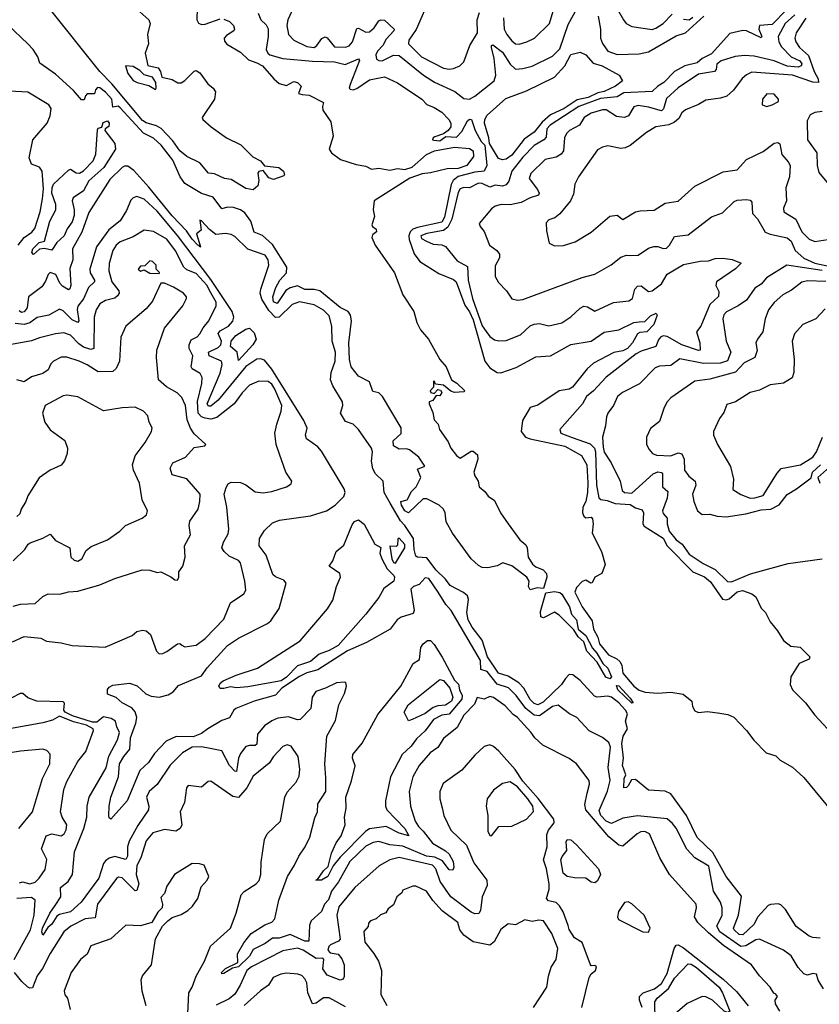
# Model space of a CAD drawing. Extents: x 1552294 to 1694791, y 811929 to 917222.
# Tile 332 of 643: x 1628000 to 1632329, y 875462 to 880796. Entities that reach past the tile are written whole.
import ezdxf

# ---------------------------------------------------------------- set-up
doc = ezdxf.new("R2010")
doc.units = 0

msp = doc.modelspace()

# ---------------------------------------------------------------- linework, layer by layer
at = {"layer": '0CON10XD'}
for points in [[(1628963.9, 880925), (1628960, 880795), (1628967.6, 880777.6), (1628985, 880770.2), (1629005, 880770.6), (1629085, 880800.5)], [(1629265, 879873.3), (1629225, 879881.2), (1629145, 879930), (1629110, 879935), (1629055, 879960), (1629022.5, 879965), (1628975, 880020), (1628905, 880054), (1628866.9, 880085), (1628828.6, 880138.6), (1628765.6, 880205.6), (1628740.7, 880220.7), (1628685, 880236.5), (1628665, 880250.2), (1628498.6, 880448.6), (1628435, 880515.2), (1628154.7, 880865)], [(1628635, 880853.3), (1628700, 880795), (1628706.7, 880775), (1628692.5, 880715), (1628697.5, 880665), (1628680, 880615), (1628695, 880547.5), (1628750, 880535), (1628762.5, 880515), (1628770, 880485), (1628825, 880471.2), (1628857, 880453), (1628875, 880453.3), (1628895, 880466.2), (1628945, 880517.1), (1628955, 880520), (1628975, 880508.6), (1629018.8, 880448.8), (1629047.5, 880425), (1629060.3, 880405), (1629055, 880365.6), (1628988.6, 880265), (1628992.2, 880255), (1629036.4, 880215), (1629119.2, 880155), (1629197.3, 880117.3), (1629263.1, 880053.1), (1629305, 880031.9), (1629325, 880003.8), (1629402.7, 879995), (1629428.1, 879975), (1629433.4, 879956.6), (1629429.6, 879950.4), (1629375, 879930.2), (1629349.7, 879939.7), (1629318.3, 879978.3), (1629295.9, 879974.1), (1629290, 879965), (1629296, 879925), (1629289.2, 879895), (1629265, 879873.3)], [(1629290.6, 880830.6), (1629305.7, 880795), (1629335, 880768), (1629345, 880746.7), (1629346.5, 880705), (1629334.7, 880635), (1629343.1, 880615), (1629354.8, 880604.8), (1629425, 880585.8), (1629585, 880570.6), (1629705, 880567.3), (1629762.8, 880552.8), (1629835, 880583.8), (1629840.8, 880575), (1629788.8, 880445), (1629784.5, 880425), (1629789.1, 880419.1), (1629805, 880415.4), (1629825, 880422.6), (1629895, 880470), (1629975, 880486.4), (1630045, 880454.3), (1630176.7, 880365), (1630205.4, 880335.4), (1630245, 880320.8), (1630286, 880295), (1630324, 880255), (1630334.3, 880235), (1630334.4, 880215), (1630320.6, 880195), (1630295, 880176.9), (1630248.3, 880161.7), (1630238.8, 880155), (1630236.2, 880145), (1630242.3, 880142.3), (1630275, 880139.1), (1630308, 880162), (1630365, 880159), (1630395, 880189.3), (1630425, 880246.9), (1630435, 880256.4), (1630446.1, 880255), (1630466.6, 880195), (1630498.3, 880135), (1630517.8, 880115), (1630530.2, 880005), (1630514.2, 879975.8), (1630465, 879969.8), (1630375, 879945.3), (1630346.5, 879925), (1630336.8, 879903.2), (1630301, 879725), (1630285, 879699.1), (1630155, 879670.5), (1630129.6, 879660.4), (1630113.8, 879646.2), (1630106.7, 879625), (1630108.8, 879605), (1630136.6, 879526.6), (1630166.6, 879485), (1630270.3, 879420.3), (1630348.6, 879388.6), (1630364.3, 879375), (1630409.5, 879249.5), (1630435, 879213.8), (1630455, 879169.2), (1630518.3, 878945), (1630545, 878909.6), (1630585, 878884.7), (1630605, 878882.9), (1630688, 878912), (1630795, 878969.3), (1630875, 878975.4), (1630985, 879035.9), (1631095, 879053.8), (1631165, 879103.8), (1631245, 879116.2), (1631325, 879154.7), (1631355, 879158.5), (1631385, 879161.2), (1631415, 879192.1), (1631445.7, 879205.7), (1631451.4, 879195), (1631433.8, 879145), (1631395, 879104.5), (1631358.1, 879101.9), (1631345.2, 879094.8), (1631318.4, 879045), (1631290.7, 879015), (1631265, 879001), (1631217, 878993), (1631107.1, 878935), (1631072.6, 878905), (1630993.5, 878805), (1630975, 878794.9), (1630920.9, 878785), (1630805, 878707.3), (1630764.4, 878695), (1630723.1, 878625), (1630714.5, 878565), (1630739.6, 878535), (1630764.2, 878525), (1630952.5, 878485), (1631042.5, 878435), (1631070.6, 878385), (1631077, 878287), (1631074.3, 878235), (1631065, 878186.2), (1631049.5, 878155), (1631047.9, 878125), (1631055, 878106), (1631065, 878098.1), (1631095, 878100), (1631101.7, 878091.7), (1631105.4, 878065), (1631100, 878015), (1631151.2, 877915), (1631170, 877845), (1631152.5, 877795), (1631113.6, 877776.4), (1631100, 877745), (1631093, 877743), (1631065, 877760), (1631045, 877752.5), (1631015, 877720), (1631006.7, 877695), (1631045, 877616), (1631098.9, 877538.9), (1631107.5, 877495), (1631131.3, 877451.3), (1631140.2, 877415), (1631188.4, 877355), (1631233.6, 877333.6), (1631249.7, 877319.7), (1631259.8, 877299.8), (1631265.4, 877255), (1631325, 877185.5), (1631355, 877164.5), (1631387, 877153), (1631455, 877147.5), (1631525, 877152.5), (1631591.7, 877141.7), (1631640, 877105), (1631642.5, 877075), (1631655, 877052.5), (1631675, 877042.5), (1631725, 877047.5), (1631790.7, 877039.3), (1631835, 877031.2), (1631867.3, 877017.3), (1631935.9, 876945.9), (1631975, 876892.5), (1632042.5, 876825), (1632095, 876807.5), (1632117.5, 876785), (1632185, 876746.7), (1632245, 876690), (1632399.2, 876505)], [(1629485.4, 880865), (1629452.7, 880795), (1629446.5, 880765), (1629455.9, 880715.9), (1629484.2, 880685), (1629555, 880649.5), (1629595, 880645.5), (1629608.8, 880655), (1629636.6, 880693.4), (1629655, 880702.1), (1629665, 880697.3), (1629705, 880648.5), (1629765, 880646.1), (1629785, 880654.7), (1629802.5, 880675), (1629825, 880747.2), (1629835, 880749.7), (1629875, 880727.6), (1629895, 880729.3), (1629918.8, 880751.2), (1629945, 880789.2), (1629955, 880794.6), (1629975, 880792.5), (1630027.5, 880745), (1630026.6, 880735), (1629985, 880690.7), (1629965.6, 880655), (1629938.4, 880625), (1629929, 880605), (1629932.6, 880582.6), (1629945, 880573.8), (1629962.8, 880572.8), (1630025, 880603.1), (1630055, 880602.5), (1630186.2, 880495), (1630246.6, 880456.6), (1630356.3, 880406.3), (1630405, 880368.5), (1630435, 880365.5), (1630465, 880380.5), (1630569.1, 880465), (1630578.7, 880495), (1630569.6, 880585), (1630553.9, 880645), (1630555, 880655.7), (1630561.2, 880658.8), (1630615, 880619.5), (1630655, 880554.7), (1630685, 880528.4), (1630725, 880530.8), (1630775, 880544.5), (1630885, 880597.9), (1630925, 880636.9), (1630970, 880770), (1631027, 880875)], [(1630192.9, 880845), (1630147.3, 880742.7), (1630107.1, 880685), (1630105.4, 880665), (1630176.5, 880595), (1630295, 880532.7), (1630325, 880526.9), (1630349.4, 880530.6), (1630384, 880546), (1630405, 880567.5), (1630437.8, 880655), (1630479.5, 880725), (1630478, 880795), (1630490.2, 880835)], [(1632151.5, 880848.5), (1632075, 880769.2), (1632006, 880764), (1632002.4, 880745), (1632018.8, 880705), (1632015, 880697.5), (1631935, 880735.5), (1631915, 880736.9), (1631845, 880721.2), (1631745, 880610.9), (1631695.2, 880585), (1631668.8, 880561.2), (1631601.5, 880545), (1631544.7, 880515), (1631487.5, 880455), (1631455, 880435.7), (1631425, 880406.2), (1631271.1, 880398.9), (1631235, 880378.3), (1631145, 880367.8), (1631027.4, 880325), (1630872.3, 880225), (1630855, 880204.5), (1630849.9, 880160.1), (1630837.7, 880145), (1630785, 880114.2), (1630725, 880051.1), (1630665.2, 879975), (1630649.5, 879920.5), (1630635, 879901.8), (1630615, 879894.6), (1630575, 879898.5), (1630545, 879889.2), (1630505, 879908.4), (1630485, 879909.3), (1630435, 879884.6), (1630405, 879887.3), (1630385, 879879), (1630375, 879859.1), (1630340.2, 879715), (1630319.1, 879670.9), (1630295, 879654.1), (1630205, 879637.6), (1630172.7, 879625), (1630175, 879610.6), (1630202, 879595), (1630239.8, 879579.8), (1630285, 879575.4), (1630305, 879566.7), (1630369.6, 879489.6), (1630425, 879458), (1630428.4, 879385), (1630452, 879285), (1630505, 879136.7), (1630525, 879106.5), (1630545, 879078.9), (1630571.2, 879061.2), (1630595.3, 879055.3), (1630635, 879058.6), (1630712.3, 879087.7), (1630765, 879136.4), (1630785, 879146.9), (1630815, 879149.2), (1630865, 879137.9), (1630935, 879153.5), (1630985, 879185.5), (1631035, 879233.8), (1631055, 879244.6), (1631075, 879240.8), (1631115, 879216.2), (1631215, 879262.9), (1631297.9, 879272.1), (1631317.3, 879285), (1631330.4, 879335), (1631345, 879352.7), (1631365, 879353.8), (1631405, 879323.8), (1631425, 879327.1), (1631475.4, 879365), (1631505, 879417.9), (1631595, 879469.7), (1631685, 879488.2), (1631730.3, 879489.7), (1631765, 879501.4), (1631806.8, 879503.2), (1631856.9, 879496.9), (1631906, 879476), (1631876.4, 879446.4), (1631773.8, 879375), (1631768.9, 879355), (1631785, 879323.8), (1631783.6, 879296.4), (1631737.1, 879252.9), (1631687.8, 879135), (1631664.4, 879105), (1631683.2, 879045), (1631685.3, 879004.7), (1631675, 879003.3), (1631585, 879034.6), (1631505, 879080.3), (1631485, 879082.7), (1631470, 879075), (1631458.3, 879061.7), (1631445.2, 879024.8), (1631365, 879000.5), (1631338.5, 878985), (1631175, 878859.1), (1631107.3, 878785), (1631069.5, 878755), (1631048.2, 878715), (1630924.3, 878575), (1630930, 878555), (1630992.4, 878532.4), (1631088.2, 878498.2), (1631112.1, 878475), (1631117.3, 878455), (1631122.5, 878275), (1631135, 878204.8), (1631146.6, 878196.6), (1631181.3, 878191.3), (1631225, 878174.7), (1631305, 878169.1), (1631335, 878151.9), (1631371.1, 878141.1), (1631378.2, 878125), (1631374.1, 878065), (1631381.7, 878051.7), (1631485, 877986.7), (1631506.3, 877945), (1631644.7, 877804.7), (1631707.8, 877777.8), (1631741.3, 877751.3), (1631805, 877657.3), (1631825, 877652.4), (1631841.7, 877658.3), (1631885, 877696.1), (1631914, 877704), (1631965, 877685.6), (1631985, 877670), (1632015, 877607.5), (1632037.9, 877585), (1632063.6, 877533.6), (1632103.5, 877485), (1632135, 877432.9), (1632175, 877402.5), (1632226.1, 877396.1), (1632277.5, 877345), (1632275, 877332), (1632221.1, 877308.9), (1632175, 877236.2), (1632172.5, 877195), (1632185, 877165.8), (1632255.2, 877095.2), (1632305, 877027.9), (1632419.8, 876905)], [(1630618.9, 880805), (1630623.1, 880745), (1630637.3, 880715), (1630665, 880680.6), (1630685, 880665.6), (1630705, 880663.9), (1630745.8, 880675), (1630787.5, 880695), (1630868.2, 880775), (1630888.4, 880841.6)], [(1631235.4, 880855), (1631268.6, 880795), (1631284.6, 880774.6), (1631315, 880758.9), (1631425, 880743.1), (1631445, 880748.8), (1631485, 880775.4), (1631533.6, 880826.4)], [(1629105, 880799.1), (1629135.9, 880785), (1629157.6, 880765), (1629163.3, 880745), (1629159.6, 880735), (1629120.1, 880709.9), (1629108.1, 880695), (1629109.7, 880679.7), (1629122.2, 880662.2), (1629195, 880620.5), (1629238.7, 880578.7), (1629285, 880562.5), (1629315, 880544.8), (1629376, 880475), (1629405, 880450.4), (1629445, 880440), (1629485, 880460), (1629505, 880455.8), (1629523.8, 880435), (1629510, 880395), (1629530.3, 880389.7), (1629567.6, 880387.6), (1629645, 880347.5), (1629639.2, 880325), (1629641.9, 880305), (1629685, 880242.5), (1629698.4, 880165), (1629675.9, 880095), (1629689.3, 880075), (1629737.6, 880037.6), (1629821.6, 880011.6), (1629875, 880002.2), (1629905, 879986.2), (1629945, 879991.2), (1630005, 879981.3), (1630045, 879989.5), (1630085, 879984.5), (1630125, 879996.7), (1630203.2, 880065), (1630246.9, 880085), (1630355, 880104.4), (1630435, 880097.5), (1630455, 880085.7), (1630456.7, 880055), (1630420.6, 880005), (1630375, 879989.5), (1630315, 879988.1), (1630225, 879965.7), (1630179.2, 879960.9), (1630112.4, 879937.6), (1629920, 879815), (1629913.3, 879765), (1629920.7, 879729.3), (1629907.5, 879685), (1629910, 879675), (1629930.7, 879660.7), (1629933, 879647), (1629910.7, 879629.3), (1629906.7, 879615), (1629924.2, 879575), (1630030, 879425), (1630074.7, 879304.7), (1630134.4, 879215), (1630150, 879155), (1630170.5, 879115), (1630214.4, 879065), (1630274.5, 878954.5), (1630308.8, 878915), (1630338, 878845), (1630367.4, 878827.4), (1630410, 878785), (1630405, 878780), (1630355, 878776.2), (1630335, 878784), (1630295, 878816.7), (1630251.7, 878821.7), (1630245, 878840), (1630240, 878835), (1630240, 878805), (1630223.3, 878785), (1630226.4, 878776.4), (1630245, 878770.8), (1630265, 878791.9), (1630278.9, 878788.9), (1630286.3, 878776.3), (1630275, 878758.2), (1630255, 878760.6), (1630237.5, 878732.5), (1630217.5, 878725), (1630217.8, 878715), (1630237.7, 878667.7), (1630245, 878628.6), (1630265.6, 878605), (1630273.5, 878575), (1630319.5, 878509.5), (1630334.7, 878475), (1630365, 878434.7), (1630385, 878420.9), (1630445, 878458.9), (1630455, 878459.2), (1630479.1, 878439.1), (1630481.4, 878415), (1630458.8, 878345), (1630463.8, 878325), (1630482.7, 878295), (1630488.2, 878265), (1630519.5, 878239.5), (1630536, 878215), (1630571.7, 878191.7), (1630603.9, 878125), (1630644.5, 878065), (1630708.6, 877978.6), (1630740.2, 877950.2), (1630747.4, 877935), (1630752.5, 877885), (1630775.9, 877845.9), (1630795, 877831.3), (1630835, 877814.7), (1630852.1, 877795), (1630853.6, 877775), (1630835.8, 877714.2), (1630802.3, 877717.7), (1630765, 877708.1), (1630755.6, 877725), (1630758.5, 877755), (1630746.6, 877775), (1630665, 877836.6), (1630617, 877853), (1630585, 877836.7), (1630535, 877825.6), (1630505, 877828.5), (1630485, 877838.9), (1630444.3, 877875), (1630343.9, 878015), (1630308.9, 878075), (1630304.4, 878124.4), (1630294.2, 878145), (1630271.2, 878165), (1630205, 878200), (1630185, 878200.6), (1630105, 878123.6), (1630085.2, 878135), (1630068.3, 878165), (1630064, 878186), (1630097.8, 878195), (1630121, 878239), (1630147.8, 878265), (1630172, 878315), (1630155, 878360), (1630193.3, 878376.7), (1630162, 878425), (1630111.4, 878465), (1630095, 878470.8), (1630055, 878468.4), (1630025, 878487.5), (1630022.2, 878515), (1630065, 878553.2), (1630065, 878584.3), (1629965, 878754.1), (1629945, 878774.4), (1629911.7, 878781.7), (1629894.2, 878834.2), (1629835.2, 878865.2), (1629795, 878915.6), (1629785.5, 878955), (1629781.7, 879045), (1629797.1, 879165), (1629792, 879195), (1629778.8, 879215), (1629735, 879235.9), (1629625, 879327.6), (1629595, 879334.1), (1629545, 879333.9), (1629505, 879353.4), (1629465, 879343), (1629441, 879329), (1629395, 879258.9), (1629375, 879266.7), (1629371.4, 879295), (1629387.8, 879345), (1629409.6, 879385), (1629444.8, 879425), (1629446, 879455), (1629368.5, 879578.5), (1629315, 879625.7), (1629270.5, 879645), (1629252.1, 879705), (1629219.3, 879749.3), (1629195, 879765.7), (1629158.3, 879778.3), (1629125, 879779.5), (1629095, 879771.1), (1629047.3, 879835), (1628985, 879854.3), (1628895, 879908.4), (1628868.5, 879945), (1628829.7, 880035), (1628765.6, 880115), (1628725, 880154.2), (1628671, 880181), (1628545, 880318.9), (1628533.1, 880326.9), (1628505, 880321.4), (1628499.2, 880365), (1628465, 880403.5), (1628435, 880426.9), (1628422, 880428), (1628410, 880415), (1628406.1, 880393.9), (1628366.4, 880393.6), (1628356.4, 880383.6), (1628349.1, 880360.9), (1628335, 880362.1), (1628291.9, 880411.9), (1628195, 880501.2), (1628109.2, 880559.2), (1628097.7, 880595), (1628073.5, 880635), (1628044.6, 880665), (1627935, 880769.1)], [(1632197.3, 880822.7), (1632144.4, 880775), (1632107, 880705), (1632110, 880675), (1632125, 880647.7), (1632176.7, 880595), (1632225, 880573.5), (1632235, 880556.7), (1632231.3, 880545), (1632215, 880538.8), (1632155, 880544.2), (1632085, 880572.4), (1631977.4, 880597.4), (1631925, 880601), (1631873.7, 880596.3), (1631798, 880572), (1631775.5, 880555), (1631770.9, 880525), (1631761.8, 880515), (1631675, 880500.7), (1631565, 880426.9), (1631501.5, 880368.5), (1631486.6, 880313.4), (1631475, 880301.9), (1631405, 880322), (1631349.5, 880330.5), (1631325, 880324.4), (1631295.7, 880274.3), (1631275, 880265.4), (1631230.9, 880270.9), (1631175, 880308), (1631155, 880307.6), (1631095, 880289.5), (1631056.9, 880265), (1631030.5, 880225), (1630977.5, 880195), (1630960.8, 880179.2), (1630950, 880155), (1630944.7, 880085.3), (1630932, 880068), (1630905, 880051.1), (1630845, 880038.2), (1630766.9, 879963.1)], [(1632256.2, 880803.8), (1632203.6, 880725), (1632196.6, 880695), (1632202.2, 880675), (1632223.2, 880645), (1632271.3, 880601.3), (1632302.4, 880515), (1632323.6, 880475), (1632324.3, 880455.7), (1632295, 880456.6), (1632185, 880494.4), (1631965, 880510.6), (1631935, 880496.9), (1631912.3, 880477.7), (1631865, 880413.6), (1631828.7, 880381.3), (1631795, 880369.6), (1631715, 880360.5), (1631675, 880335.6), (1631605, 880306.5), (1631585, 880290.8), (1631568.9, 880261.1), (1631545, 880240.6), (1631515, 880226.8), (1631444.2, 880215), (1631394.4, 880185), (1631306.1, 880113.9), (1631279.2, 880100.8), (1631255, 880097.1), (1631185, 880112.7), (1631155, 880105.6), (1631128.9, 880091.1), (1631025.5, 879945), (1631006.7, 879905), (1630999.1, 879850.9), (1630982.9, 879815), (1630925, 879744.3), (1630897.3, 879722.7), (1630865, 879711.1), (1630851.5, 879695), (1630851.7, 879651.7), (1630866.7, 879585), (1630895, 879570.3), (1630945, 879572.3), (1631007.7, 879592.3), (1631095.2, 879644.8), (1631195, 879732), (1631235, 879736.2), (1631265, 879712.5), (1631333.8, 879755), (1631360.2, 879759.8), (1631435, 879763.3), (1631495, 879801.5), (1631565, 879811.9), (1631655, 879894.6), (1631809.4, 879970.6), (1631885, 879982.2), (1631935, 880037.8), (1632025, 880081.8), (1632085, 880126.2), (1632105, 880131.1), (1632115, 880123.3), (1632126, 880065), (1632161.8, 880025), (1632171.1, 880005), (1632167.6, 879945), (1632147.5, 879885), (1632151.8, 879815), (1632135.6, 879775), (1632136.9, 879755), (1632202.5, 879715), (1632235, 879645.7), (1632275, 879606.7), (1632305, 879593.9), (1632375, 879604.5)], [(1631131.5, 880815), (1631144.9, 880745), (1631145.2, 880695.2), (1631155, 880666.5), (1631184.8, 880624.8), (1631235, 880606.7), (1631355, 880610), (1631405, 880621.8), (1631555, 880708.2), (1631605, 880724.8), (1631705, 880814.2)], [(1631595, 880797.9), (1631625, 880795.2), (1631645, 880809.3)], [(1630615, 880036.3), (1630593.3, 880043.3), (1630544.5, 880125), (1630541.1, 880155), (1630516.7, 880235), (1630518.6, 880255), (1630532, 880278), (1630632, 880368), (1630745, 880410.2), (1630895, 880483.4), (1630951.7, 880545), (1630983.8, 880606.2), (1631035, 880619.8), (1631066, 880605), (1631105, 880559.3), (1631153.5, 880545), (1631246.7, 880495), (1631263.3, 880465), (1631225.6, 880435), (1631165, 880405.7), (1631130.9, 880399.1), (1631077.7, 880375), (1631017.8, 880362.2), (1630948, 880315), (1630875, 880279.9), (1630829, 880241), (1630785, 880186.4), (1630731.6, 880148.4), (1630665, 880061.1), (1630635, 880040.5), (1630615, 880036.3)], [(1628735, 880417.5), (1628740, 880425), (1628737.5, 880455), (1628720, 880485), (1628675, 880497.5), (1628650.7, 880520.7), (1628615, 880541.2), (1628574, 880546), (1628585.4, 880505), (1628615, 880466.6), (1628636, 880455), (1628699.7, 880439.7), (1628735, 880417.5)], [(1627992.6, 879575), (1628023.8, 879615), (1628065.2, 879645), (1628081.9, 879665), (1628111.1, 879755), (1628124.3, 879825), (1628129.2, 879879.3), (1628122.9, 879975), (1628107.2, 879997.2), (1628065, 880013.1), (1628052, 880048), (1628070.8, 880145), (1628148.6, 880235), (1628165.7, 880275), (1628171.2, 880315), (1628158.8, 880335), (1628045, 880403.3), (1627945, 880409.2)], [(1632045, 880326.2), (1632075, 880334), (1632108, 880352), (1632108.8, 880365), (1632085, 880392), (1632045, 880394), (1632021.2, 880365), (1632020, 880335), (1632045, 880326.2)], [(1632345, 880298.9), (1632305, 880292.5), (1632280.3, 880279.7), (1632263, 880247), (1632265.6, 880145), (1632316.7, 880075), (1632318.6, 880005), (1632327, 879967), (1632379.2, 879905)], [(1628075, 879523.8), (1628066.5, 879535), (1628070.9, 879555), (1628105, 879587.9), (1628134.2, 879595), (1628163.1, 879705), (1628195.2, 879764.8), (1628195.4, 879795), (1628174.7, 879855), (1628175.8, 879885), (1628184, 879905), (1628265, 879980), (1628275, 879985.7), (1628306.4, 879966.4), (1628325, 879964.9), (1628345, 879977.6), (1628398.1, 880031.9), (1628412.3, 880067.7), (1628421.7, 880198.3), (1628425, 880208.8), (1628445, 880213.8), (1628451.7, 880238.3), (1628475, 880247.2), (1628485.3, 880235.3), (1628482.3, 880217.6), (1628463.3, 880205), (1628461.2, 880195), (1628514.9, 880125), (1628518.9, 880095), (1628455.9, 879995), (1628375, 879923.3), (1628345, 879868.3), (1628289.5, 879830.5), (1628284.1, 879815), (1628295.1, 879765), (1628294.8, 879735.2), (1628285, 879700.9), (1628256.6, 879663.4), (1628240.3, 879625), (1628202.2, 879587.8), (1628175, 879546.7), (1628135, 879555.4), (1628108, 879552), (1628075, 879523.8)], [(1632335, 875821.2), (1632295, 875823.3), (1632275, 875831.2), (1632205, 875884.2), (1632146.2, 875976.2), (1632120.9, 876000.9), (1632106.1, 876006.1), (1632065, 876003.4), (1632052.8, 875997.2), (1631997.6, 875935), (1631975, 875893.9), (1631915, 875839.1), (1631895, 875840), (1631867.8, 875865), (1631865.6, 875875), (1631892.2, 875945), (1631907.6, 876047.6), (1631825.5, 876155), (1631753.6, 876283.6), (1631668.9, 876365), (1631610, 876485), (1631525, 876601.8), (1631495, 876616.2), (1631405, 876622), (1631335, 876680.6), (1631312.5, 876677.5), (1631294, 876645), (1631285, 876636), (1631271.2, 876635), (1631273.6, 876685), (1631281.4, 876705), (1631264.2, 876755), (1631269.6, 876795), (1631259.8, 876875), (1631267.9, 876915), (1631290.4, 876955), (1631281, 876995), (1631290.8, 877035), (1631279.6, 877055), (1631243.7, 877095), (1631205, 877126.2), (1631185, 877131.5), (1631126.1, 877126.1), (1631111.8, 877131.8), (1631035, 877215.3), (1630995, 877247.1), (1630975, 877248.9), (1630955, 877226.6), (1630933.9, 877195), (1630835, 877099.3), (1630805, 877083.5), (1630785, 877092.2), (1630765, 877112.4), (1630730, 877175), (1630702.6, 877202.6), (1630645, 877240.4), (1630592.3, 877255), (1630533.4, 877345), (1630503.8, 877435), (1630450.9, 877505), (1630428.5, 877545), (1630421.6, 877585), (1630430, 877655), (1630425, 877674.4), (1630402.7, 877692.7), (1630331.2, 877731.2), (1630306.2, 877765), (1630255, 877813.3), (1630205, 877880), (1630155, 877884), (1630145, 877890), (1630135.4, 877925.4), (1630131.9, 877985), (1630086.3, 878056.3), (1630061.7, 878081.7), (1630006.7, 878176.7), (1629974.3, 878235), (1629967.5, 878295), (1629926.2, 878336.2), (1629912, 878362), (1629905.3, 878405), (1629911.3, 878455), (1629904.3, 878475), (1629835, 878576.6), (1629805, 878603.8), (1629765, 878619.4), (1629736.7, 878665), (1629749.3, 878705), (1629748.4, 878725), (1629695, 878812.1), (1629682.8, 878845), (1629686.4, 878883.6), (1629708.8, 878945), (1629710.9, 878995), (1629692.7, 879055), (1629691.2, 879135), (1629675, 879192), (1629645, 879221.4), (1629595, 879251.9), (1629515, 879267.1), (1629475, 879252.3), (1629405, 879183.8), (1629385, 879182.5), (1629349.5, 879219.5), (1629311.5, 879281.5), (1629302.9, 879315), (1629305.3, 879335), (1629348.7, 879465), (1629345.4, 879495), (1629329.2, 879519.2), (1629235, 879553), (1629165, 879620.7), (1629145, 879631.6), (1629115, 879638.2), (1629062, 879632), (1629028.2, 879658.2), (1628985, 879706.7), (1628975, 879710), (1628982.5, 879655), (1628957.5, 879635), (1628980, 879565), (1628975, 879563.3), (1628972.5, 879572.5), (1628965, 879573.8), (1628935, 879606), (1628902.6, 879652.6), (1628825, 879733.8), (1628699.1, 879889.1), (1628618.6, 879978.6), (1628585, 880001.9), (1628567.8, 880002.2), (1628555, 879994.6), (1628489.2, 879930.8), (1628375, 879752), (1628336.8, 879645), (1628286.7, 879555), (1628287.8, 879495), (1628272.7, 879447.3), (1628276.9, 879355), (1628272.7, 879337.3), (1628265, 879333.1), (1628232.5, 879352.5), (1628217.9, 879367.9), (1628195.7, 879415), (1628164.7, 879425.3), (1628154.1, 879415.9), (1628140.7, 879379.3), (1628120.9, 879349.1), (1628047.8, 879295), (1628041.2, 879235), (1628025, 879212.9), (1628010.3, 879210.3), (1627997.8, 879217.8)], [(1630766.9, 879963.1), (1630758.2, 879935), (1630803.5, 879875), (1630812.7, 879855), (1630810, 879845), (1630765, 879831.2), (1630715, 879804.7), (1630655, 879793.1), (1630607.5, 879795), (1630574.8, 879785.2), (1630555, 879770.9), (1630488.3, 879691.7), (1630493.3, 879675), (1630515, 879648.8), (1630544.7, 879575), (1630583.1, 879545), (1630598.1, 879525), (1630598.1, 879505), (1630575, 879462.5), (1630575.5, 879405), (1630592.4, 879372.4), (1630636.8, 879326.8), (1630664.4, 879284.4), (1630695, 879277.1), (1630725, 879280), (1631045, 879399.6), (1631115, 879417.3), (1631201.8, 879468.2), (1631255, 879509.1), (1631285, 879520), (1631308.8, 879518.8), (1631349.1, 879520.9), (1631405, 879558.1), (1631433.7, 879566.3), (1631455, 879566.4), (1631485, 879555.5), (1631501.7, 879558.3), (1631518.5, 879575), (1631545, 879620.5), (1631620.1, 879629.9), (1631745, 879728), (1631805, 879748.7), (1631868.6, 879811.4), (1631885, 879818.6), (1631935, 879821.5), (1631955, 879817.8), (1631965, 879808), (1631968, 879745), (1631995, 879716.2), (1632036.9, 879645), (1632063.1, 879633.1), (1632155, 879614.7), (1632177.4, 879595), (1632199.4, 879545), (1632245, 879503.5), (1632305, 879477.6), (1632405.7, 879455)], [(1631183.3, 876616.7), (1631197.8, 876675), (1631186.6, 876745), (1631199, 876855), (1631189.8, 876879.8), (1631155, 876907.9), (1631084, 876944), (1631016.1, 877015), (1630976.2, 877036.2), (1630915, 877082.2), (1630885, 877075.6), (1630815, 877025.5), (1630785, 877027.4), (1630741, 877065), (1630687.9, 877135), (1630646.2, 877176.2), (1630585, 877196.7), (1630532.1, 877265), (1630496.3, 877276.3), (1630494.4, 877325), (1630336, 877595), (1630307.6, 877627.6), (1630265.3, 877695.3), (1630215, 877767.8), (1630195, 877772.2), (1630163.6, 877736.4), (1630132.2, 877725), (1630118.6, 877711.4), (1630136.8, 877595), (1630131.1, 877578.9), (1630065, 877560), (1630044.7, 877545), (1630005.9, 877494.1), (1629877.2, 877422.8), (1629775, 877376.4), (1629615, 877273.4), (1629555, 877257.5), (1629515, 877237.3), (1629420.5, 877175), (1629385, 877137.1), (1629269.2, 877105), (1629171.4, 877065), (1629159.5, 877055), (1629136.3, 877013.7), (1629095, 876999.2), (1629018.3, 876955), (1628985, 876928.5), (1628938.7, 876911.3), (1628847.7, 876912.3), (1628792.7, 876887.3), (1628729.8, 876820.2), (1628698.4, 876771.6), (1628651.5, 876728.5), (1628582.9, 876565), (1628494.2, 876465), (1628485, 876471.9), (1628483.3, 876485), (1628484.5, 876535), (1628494.6, 876585), (1628535.2, 876694.8), (1628541.3, 876765), (1628563.9, 876805), (1628596.2, 876845), (1628600.1, 876905), (1628629.4, 876985), (1628633.8, 877015), (1628625.7, 877045.7), (1628607.5, 877067.5), (1628554.4, 877095), (1628523.3, 877123.3), (1628475, 877141.2), (1628475, 877168), (1628485, 877180.6), (1628505, 877190.5), (1628595, 877201.1), (1628636.4, 877186.4), (1628684.1, 877144.1), (1628711.5, 877131.5), (1628755, 877126.1), (1628805, 877138.7), (1628830.5, 877155), (1628860.9, 877189.1), (1628985, 877241.1), (1629015, 877284.2), (1629125, 877405.7), (1629184.6, 877445), (1629341.9, 877525), (1629360.2, 877539.8), (1629404.6, 877605.4), (1629443.8, 877743.8), (1629429.8, 877759.8), (1629385, 877778.1), (1629370.6, 877790.6), (1629334.7, 877895), (1629296.5, 877945), (1629298.1, 877985), (1629325, 878028.8), (1629369.7, 878070.3), (1629407.5, 878085), (1629575, 878108), (1629660.8, 878135), (1629708.9, 878165), (1629755, 878213.1), (1629762.3, 878235), (1629756.4, 878255), (1629635, 878459.1), (1629615, 878481.1), (1629553.8, 878525), (1629548.5, 878545), (1629556.7, 878583.3), (1629538, 878625), (1629365, 878903.3), (1629325, 878950.6), (1629305, 878958.2), (1629285, 878956.8), (1629225, 878916.8), (1629075, 878735.2), (1629035, 878702.3), (1629022.4, 878702.4), (1629015.2, 878715), (1629085, 878880.4), (1629097.2, 878927.2), (1629092.3, 878945), (1629026.8, 878975), (1629021.8, 878995), (1629075, 879019.8), (1629090.2, 879035), (1629093.8, 879055), (1629075.2, 879095), (1629085, 879110), (1629131.5, 879135), (1629155, 879163.3), (1629159.8, 879185), (1629151.2, 879215), (1629035, 879387.6), (1628855, 879626.2), (1628745, 879758), (1628675, 879823.2), (1628635, 879837.7), (1628615, 879831.5), (1628601.7, 879818.2), (1628578.2, 879761.8), (1628543.9, 879706.1), (1628482.4, 879657.6), (1628416.5, 879565), (1628380.8, 879445), (1628381.8, 879425), (1628404.6, 879385), (1628404.5, 879375), (1628372, 879345), (1628345, 879282.7), (1628315.8, 879244.2), (1628312, 879225), (1628320.9, 879165), (1628315.6, 879155), (1628285, 879170.4), (1628235, 879217.7), (1628215, 879227.2), (1628158.9, 879195), (1628095, 879181.9), (1628056, 879154), (1628025.3, 879144.7), (1627975, 879150.7)], [(1627961.2, 877425), (1628025, 877454.2), (1628115, 877446.2), (1628145, 877430), (1628225, 877420.6), (1628285, 877406.2), (1628462.7, 877397.3), (1628609.5, 877460.5), (1628635, 877481.4), (1628665, 877488.9), (1628685, 877484.4), (1628708.5, 877465), (1628740.9, 877375), (1628755, 877360.6), (1628775, 877361.5), (1628797.6, 877372.4), (1628855, 877415.3), (1628866.6, 877416.6), (1628877.9, 877407.9), (1628895, 877398.9), (1628955, 877406.7), (1629005, 877444.2), (1629105, 877548.6), (1629142.4, 877637.6), (1629213.1, 877685), (1629224.3, 877705), (1629219.5, 877755), (1629195, 877853.8), (1629185, 877865.5), (1629135, 877890), (1629106.9, 877915), (1629095.6, 877935), (1629103.6, 877965), (1629128.7, 878011.3), (1629132.5, 878035), (1629122.5, 878155), (1629108, 878225), (1629118.3, 878261.7), (1629129.1, 878280.9), (1629145, 878290.5), (1629195, 878288.5), (1629225, 878276.4), (1629275, 878238.7), (1629318.2, 878231.8), (1629365, 878239.4), (1629445.7, 878264.3), (1629469.3, 878280.7), (1629473.3, 878295), (1629441.4, 878345), (1629407.1, 878442.9), (1629388.7, 878495), (1629381.5, 878555), (1629391.8, 878605), (1629416.5, 878675), (1629419.2, 878705), (1629382.3, 878795), (1629365, 878820.8), (1629345, 878836.6), (1629295, 878837.3), (1629245, 878815.3), (1629205.2, 878774.8), (1629161.1, 878715), (1629068.5, 878641.5), (1629035, 878632.5), (1629005, 878637), (1628984.7, 878644.7), (1628967.4, 878665), (1628963.1, 878726.9), (1628987, 878825), (1628987.6, 878857.6), (1628978.3, 878878.3), (1628935, 878904.6), (1628928.4, 878915), (1628937.2, 878975), (1628918.6, 879015), (1628917.1, 879035), (1628928.6, 879061.4), (1628961.8, 879078.2), (1628976.2, 879093.8), (1628992.9, 879127.1), (1629024.6, 879165), (1629064.1, 879245), (1629064.3, 879265), (1629028.6, 879328.6), (1629015.9, 879355), (1628955, 879421.6), (1628905, 879441.2), (1628889.7, 879455), (1628843.3, 879543.3), (1628796.4, 879606.4), (1628725, 879647.5), (1628675, 879655.4), (1628615, 879618.8), (1628545, 879592.4), (1628523.1, 879575), (1628505.4, 879545.4), (1628484.2, 879475), (1628482.7, 879435), (1628498.6, 879375), (1628536.3, 879326.3), (1628538.2, 879315), (1628530.5, 879299.5), (1628515, 879287.6), (1628465, 879274), (1628435, 879257.3), (1628415, 879223.1), (1628403.1, 879185), (1628402.1, 879015), (1628385, 879009.6), (1628345, 879022), (1628319.8, 879039.8), (1628275, 879086.9), (1628239, 879099), (1628195, 879094.8), (1628107.1, 879072.9), (1628065, 879056.8), (1627896.2, 879025)], [(1628755, 879420), (1628757, 879427), (1628740, 879445), (1628740, 879465), (1628720, 879485), (1628705, 879490), (1628678.3, 879461.7), (1628655, 879460), (1628642.5, 879445), (1628655, 879433.8), (1628675, 879440), (1628705, 879423.3), (1628755, 879420)], [(1632345, 879437.4), (1632154, 879465), (1632042.8, 879397.2), (1632015, 879363.5), (1631979.6, 879340.4), (1631935, 879276.9), (1631891.1, 879245), (1631827.1, 879212.9), (1631812.3, 879197.7), (1631807.9, 879175), (1631824.6, 879055), (1631850.4, 878995), (1631833.2, 878946.8), (1631795.1, 878934.9), (1631703, 878933), (1631575, 878957.7), (1631525, 878921.5), (1631465, 878919.3), (1631440.4, 878909.6), (1631356.4, 878823.6), (1631263.2, 878776.8), (1631237.6, 878755), (1631215, 878705.7), (1631184.5, 878665), (1631176.9, 878645), (1631171.9, 878595), (1631156.3, 878533.7), (1631159.9, 878479.9), (1631165, 878452.9), (1631203.5, 878395), (1631250.6, 878295), (1631262.5, 878245), (1631274.2, 878234.3), (1631315, 878231.5), (1631430, 878335), (1631455, 878346.5), (1631475, 878343.3), (1631480.4, 878335), (1631480.4, 878265), (1631510.2, 878240.2), (1631506, 878204), (1631481.2, 878135), (1631485, 878121.1), (1631505.8, 878095), (1631506.1, 878063.9), (1631516.7, 878025), (1631555, 877978.4), (1631587.5, 877955), (1631625, 877901), (1631700.3, 877850.3), (1631765, 877816.8), (1631831.9, 877751.9), (1631855, 877751.4), (1631956.4, 877793.6), (1632160.2, 877849.8), (1632345, 877875.7)], [(1627965, 877618.6), (1628005, 877630.3), (1628085, 877633.6), (1628125, 877670.8), (1628155, 877686.2), (1628216.8, 877683.2), (1628265, 877695.6), (1628315, 877700), (1628435, 877734.5), (1628515, 877768.5), (1628663.7, 877816.3), (1628705, 877814.3), (1628745, 877800.8), (1628765, 877804), (1628818.3, 877778.3), (1628840.5, 877760.5), (1628855, 877760), (1628861.2, 877775), (1628861.2, 877805), (1628883.8, 877836.2), (1628895.4, 877885), (1628891.9, 877945), (1628924.6, 878005), (1628917.9, 878055), (1628921.5, 878078.5), (1628967.5, 878145), (1628976.5, 878185), (1628976.7, 878225), (1628905, 878308.7), (1628825, 878330.6), (1628814.5, 878365.5), (1628830, 878395), (1628898.6, 878425), (1628945, 878478.6), (1629002.5, 878487.5), (1629007.5, 878495), (1628945, 878552.2), (1628925, 878582.9), (1628907.9, 878627.9), (1628898, 878705), (1628878.7, 878748.7), (1628853.1, 878775), (1628795, 878806.5), (1628751.4, 878845), (1628740.6, 878965), (1628742.2, 879005), (1628784.7, 879125.3), (1628882.9, 879245), (1628904.3, 879285), (1628904.2, 879295), (1628887.1, 879315), (1628833.8, 879346.2), (1628785, 879369.2), (1628765, 879367.5), (1628718.6, 879271.4), (1628685, 879228.6), (1628574.4, 879135), (1628547.1, 879075), (1628540.5, 878945), (1628523.1, 878906.9), (1628505, 878890), (1628425, 878888.8), (1628366.1, 878926.1), (1628322.9, 878945), (1628255, 878967.7), (1628225, 878967.3), (1628182.9, 878945), (1628169.1, 878930.9), (1628155, 878898.8), (1628125, 878879.4), (1628065, 878860.7), (1628025, 878834.2), (1627985, 878844)], [(1632365, 879377.2), (1632265, 879381.1), (1632235, 879374.2), (1632179, 879331), (1632131.9, 879305), (1632085, 879262.9), (1632055, 879224.5), (1632037.2, 879175), (1632023.5, 879105), (1631994.5, 879065.5), (1631986.7, 879045), (1631993.3, 879003.3), (1631979.8, 878965), (1631923.2, 878936.8), (1631875, 878885.6), (1631737.7, 878847.7), (1631655, 878837.5), (1631525, 878746.9), (1631505, 878725.7), (1631489.1, 878695), (1631465, 878618.6), (1631415, 878582), (1631394.2, 878535), (1631394, 878495), (1631407.8, 878467.8), (1631426.5, 878446.5), (1631447.4, 878437.4), (1631525, 878433.7), (1631565, 878448.9), (1631585, 878444.5), (1631597.1, 878415), (1631599.3, 878355), (1631623.8, 878323.8), (1631658.2, 878295), (1631661.1, 878275), (1631643.1, 878225), (1631650, 878185), (1631669.5, 878135), (1631695, 878116.1), (1631737, 878117), (1631776.5, 878106.5), (1631825, 878103.4), (1631931.8, 878118.2), (1632015, 878140.2), (1632066.5, 878143.5), (1632112.3, 878167.7), (1632155, 878224.3)], [(1632361.4, 879228.6), (1632310, 879175), (1632240, 879145), (1632195, 879093.8), (1632183.3, 879055), (1632193.9, 878955), (1632190.9, 878885), (1632182.7, 878855), (1632135, 878827.3), (1632063, 878817), (1632005, 878788.1), (1631955, 878775.5), (1631875, 878725.6), (1631829.3, 878710.7), (1631812.6, 878667.4), (1631789.2, 878635), (1631757.1, 878565), (1631757.5, 878545), (1631778.6, 878495), (1631848.6, 878375), (1631865.8, 878305.8), (1631861.2, 878251.2), (1631905, 878223.3), (1631955, 878204.4), (1631980, 878205), (1632025, 878218), (1632100.9, 878339.1), (1632123.9, 878363.9), (1632227.3, 878385), (1632294.7, 878425), (1632315.2, 878455), (1632347.4, 878535)], [(1629185, 878950), (1629178.6, 878995), (1629142.3, 879025), (1629146.2, 879055), (1629170.2, 879085), (1629225, 879119.5), (1629245, 879123.8), (1629269.7, 879099.7), (1629280.2, 879065), (1629262.7, 879035), (1629185, 878950)], [(1627965, 877863.8), (1628028.6, 877925), (1628046.2, 877955), (1628057.6, 877962.4), (1628125, 877986.9), (1628165, 878008.8), (1628195, 877974.4), (1628272.5, 877935), (1628278, 877885), (1628295, 877867.1), (1628315, 877862.7), (1628337.5, 877875), (1628360, 877920), (1628387.7, 877942.3), (1628475, 877978.9), (1628542.5, 878025), (1628573.9, 878056.1), (1628663.3, 878095), (1628686.8, 878113.2), (1628692.5, 878135), (1628664.2, 878195), (1628649.2, 878285), (1628616.9, 878355), (1628611.1, 878385), (1628625, 878433.8), (1628680, 878505), (1628714.2, 878565), (1628717.1, 878585), (1628701.4, 878615), (1628695, 878650), (1628670, 878675), (1628625, 878696.9), (1628555, 878692.5), (1628455, 878676), (1628315, 878753.1), (1628255, 878762.5), (1628235, 878758.1), (1628138.1, 878705), (1628124.5, 878665), (1628135.6, 878615), (1628165, 878573.1), (1628245.6, 878515.6), (1628260, 878475), (1628257.8, 878445), (1628243.8, 878406.2), (1628225, 878382.9), (1628165, 878356.2), (1628105, 878313.8), (1628045, 878216.7), (1628034.3, 878185), (1628009.2, 878145), (1628002, 878118), (1627985.4, 878104.6)], [(1632155, 878224.3), (1632205.8, 878254.2), (1632285.9, 878314.1), (1632293.3, 878345), (1632335.5, 878384.5)], [(1632402.9, 878387.1), (1632321.2, 878315), (1632332, 878285)], [(1629105, 877173.2), (1629085, 877173.3), (1629078.8, 877185), (1629085, 877201.2), (1629102.1, 877215), (1629171.5, 877245), (1629287.1, 877282.9), (1629519.1, 877430.9), (1629666.9, 877605), (1629695, 877651.4), (1629715.4, 877725), (1629737.1, 877775), (1629733.8, 877795), (1629676.7, 877835), (1629695.6, 877864.4), (1629714, 877915), (1629755, 877950), (1629800.4, 878059.6), (1629813.2, 878076.8), (1629835, 878086.7), (1629865, 878062.1), (1629923.9, 877953.9), (1629956.1, 877936.1), (1629950.6, 877905), (1629961, 877875), (1629990.5, 877820.5), (1630025.3, 877785), (1630030.3, 877775), (1630025.3, 877755), (1629971.6, 877715), (1629944.8, 877665), (1629875.2, 877574.8), (1629724.8, 877405), (1629675, 877378.2), (1629620.9, 877359.1), (1629575, 877319.1), (1629505, 877294.9), (1629445, 877233.9), (1629415.2, 877215), (1629235, 877181.2), (1629175, 877177), (1629141.6, 877181.6), (1629105, 877173.2)], [(1630035, 877851.8), (1630085.8, 877935), (1630085, 877952.5), (1630055, 877986.7), (1630047.5, 877982.5), (1630045, 877950), (1630038.8, 877941.2), (1630004.4, 877944.4), (1630014.7, 877875.3), (1630025, 877855.6), (1630035, 877851.8)], [(1631195, 877225.4), (1631173.9, 877235), (1631127.1, 877315), (1631071.1, 877375), (1631055, 877425.6), (1631023.3, 877453.3), (1631001.3, 877491.3), (1630920.8, 877570.8), (1630895, 877585.4), (1630836.7, 877555), (1630821.1, 877561.1), (1630819.5, 877590.5), (1630849.4, 877690.6), (1630895, 877698.8), (1630925, 877692.9), (1630935, 877684.1), (1630976.3, 877615), (1630988.6, 877575), (1631015.2, 877545), (1631024.1, 877494.1), (1631065, 877459.5), (1631101.3, 877391.3), (1631125.1, 877365), (1631158.2, 877308.2), (1631185, 877283.3), (1631204.6, 877235.4), (1631195, 877225.4)], [(1629635, 876134.8), (1629603.8, 876135), (1629612.6, 876137.4), (1629644.5, 876185.5), (1629671.2, 876208.8), (1629689.1, 876280.9), (1629713.8, 876336.2), (1629741.1, 876375), (1629762.1, 876435), (1629759.1, 876475), (1629767.7, 876525), (1629766.5, 876585), (1629797.3, 876672.7), (1629816.2, 876753.8), (1629801.9, 876795), (1629804.3, 876815), (1629855, 876877.3), (1629938.6, 877031.4), (1630063.6, 877185), (1630131.2, 877308.8), (1630165, 877330), (1630172, 877395), (1630184.5, 877415.5), (1630207.4, 877432.6), (1630225, 877432.7), (1630245, 877411.1), (1630288, 877342), (1630355, 877217.6), (1630376.8, 877196.8), (1630382, 877165), (1630396.4, 877135), (1630394.6, 877115), (1630325.7, 877034.3), (1630285, 877027.9), (1630241, 877005), (1630195, 876943.1), (1630149.2, 876900.8), (1630120.2, 876859.8), (1630071.2, 876815), (1630007.9, 876695), (1629981.3, 876565), (1629980.8, 876535), (1629988, 876515), (1630085, 876414.6), (1630108, 876375), (1630055, 876389.6), (1629985, 876426.1), (1629895, 876412.5), (1629875, 876399.4), (1629735, 876258.8), (1629697.5, 876212.5), (1629668.8, 876155), (1629635, 876134.8)], [(1632116.7, 875425), (1632092.5, 875465), (1632090, 875485), (1632102.5, 875505), (1632095, 875517.5), (1632083, 875523), (1632063.3, 875555), (1632005.5, 875615.5), (1631962, 875675), (1631811.1, 875781.1), (1631728.8, 875848.8), (1631672, 875905), (1631653.9, 875936.1), (1631665.3, 875985), (1631662.2, 876005), (1631518.5, 876165), (1631465.4, 876255), (1631410, 876385), (1631385, 876398.8), (1631363.6, 876396.4), (1631343.9, 876386.1), (1631265, 876318.5), (1631245, 876323.4), (1631190, 876370), (1631065.5, 876515), (1631059.6, 876545), (1631072.7, 876605), (1631085.4, 876655), (1631084.4, 876675), (1631014.5, 876765), (1630975, 876794), (1630832.9, 876865), (1630788.9, 876905), (1630767.1, 876937.1), (1630696.2, 877015), (1630671.7, 877031.7), (1630629.3, 877079.3), (1630565, 877124), (1630545, 877130), (1630515, 877114.3), (1630476.7, 877123.3), (1630462.2, 877087.8), (1630405, 877028.8), (1630369.4, 876960.6), (1630295, 876902.2), (1630265, 876853.3), (1630222.5, 876825), (1630162.9, 876755), (1630128.5, 876695), (1630109.7, 876615), (1630115.5, 876535), (1630141.6, 876455), (1630158.8, 876425), (1630185, 876399.1), (1630235, 876334.8), (1630305, 876293.5), (1630325.2, 876275), (1630346.7, 876235), (1630350.3, 876205), (1630345, 876188.6), (1630325, 876190), (1630288.9, 876238.9), (1630248.2, 876258.2), (1630202.9, 876265), (1630075, 876317.9), (1630005, 876325.7), (1629945, 876344), (1629915, 876339.4), (1629875, 876318.4), (1629788, 876235), (1629726.2, 876125), (1629688.7, 876075), (1629672.6, 876027.4), (1629651.5, 876005), (1629635, 875965.5), (1629578.2, 875915), (1629569.7, 875890.3), (1629566.4, 875803.6), (1629545, 875804.3), (1629465, 875839.5), (1629405, 875820.4), (1629369.5, 875820.5), (1629329.2, 875790.8), (1629265, 875758.6), (1629245, 875723.7), (1629185, 875664.8), (1629152.7, 875657.3), (1629105, 875628.8), (1629095, 875627.5), (1629093.8, 875635), (1629115, 875655.6), (1629181.6, 875688.4), (1629179.9, 875735), (1629214.3, 875795.7), (1629253.8, 875846.2), (1629328.2, 875891.8), (1629365, 875906.1), (1629382.5, 875925), (1629403.3, 876026.7), (1629450.4, 876155), (1629489.1, 876215), (1629510.8, 876265), (1629545.8, 876314.2), (1629571.8, 876368.2), (1629597.6, 876472.4), (1629613.3, 876505), (1629615, 876547.5), (1629658.2, 876615), (1629658.6, 876688.6), (1629652.3, 876765), (1629662.5, 876915), (1629709.8, 877000.2), (1629729.1, 877085), (1629759.7, 877145), (1629770.5, 877185), (1629766, 877205), (1629757.8, 877207.8), (1629715, 877202.7), (1629656, 877174), (1629603.2, 877156.8), (1629584.4, 877125), (1629577.3, 877065), (1629518.8, 877005), (1629505, 877003.6), (1629455, 877018.4), (1629397.9, 877012.1), (1629365, 876998.2), (1629325, 876969.8), (1629287.6, 876925), (1629285, 876870.5), (1629275, 876863.2), (1629245, 876864.7), (1629225, 876858.7), (1629195, 876821.1), (1629185.2, 876795), (1629175, 876723.5), (1629165, 876724.7), (1629136.5, 876755), (1629095, 876834.4), (1629031.5, 876848.5), (1628985, 876855.9), (1628935, 876854.1), (1628882.2, 876825), (1628815, 876757.3), (1628745, 876652.9), (1628701.8, 876615), (1628687.3, 876585), (1628699.1, 876535), (1628696.9, 876515), (1628639.3, 876430.7), (1628593.4, 876346.6), (1628583.6, 876315), (1628584.8, 876265.2), (1628575, 876246), (1628515, 876263.2), (1628485, 876253.9), (1628465, 876240), (1628454.7, 876225.3), (1628429.6, 876145), (1628333.3, 876015), (1628275, 875963.1), (1628215, 875948.2), (1628200.8, 875939.2), (1628175, 875895.3), (1628152.6, 875877.4), (1628125, 875837.1), (1628119.8, 875855), (1628123.3, 875875), (1628163.5, 875955), (1628192.3, 875997.7), (1628223.3, 876045), (1628221.4, 876095), (1628263.4, 876126.6), (1628287.1, 876165), (1628297.3, 876287.3), (1628348, 876415), (1628363.3, 876475), (1628366, 876535), (1628377.3, 876585), (1628467.8, 876742.2), (1628482.9, 876807.1), (1628530, 876895), (1628541.2, 876935), (1628526, 876965), (1628519.5, 876995), (1628495, 877010.5), (1628455, 877020), (1628418.8, 876991.2), (1628395, 876990), (1628286.7, 877025), (1628247.1, 877045), (1628239.2, 877055), (1628242.6, 877092.6), (1628235, 877100.8), (1628093.7, 877103.7), (1628045, 877122), (1628017.5, 877145), (1628003.3, 877145), (1627955, 877120.4)], [(1630105, 876997.5), (1630082.5, 877045), (1630102.9, 877085), (1630275, 877222), (1630295, 877216.5), (1630328.5, 877175), (1630346.2, 877125), (1630338.7, 877105), (1630305, 877081.9), (1630265, 877079.5), (1630239.4, 877070.6), (1630195, 877036.8), (1630125, 877004.2), (1630105, 876997.5)], [(1631315, 877092.7), (1631238.2, 877165), (1631231.7, 877188.3), (1631245, 877186.7), (1631305, 877119.5), (1631321.2, 877095), (1631315, 877092.7)], [(1627999.7, 876120.3), (1628015, 876125.4), (1628055, 876114.7), (1628085, 876123.1), (1628106.7, 876145), (1628137.6, 876192.4), (1628147, 876247), (1628117.7, 876305), (1628144.4, 876375), (1628175, 876385.3), (1628225, 876375.4), (1628240.9, 876385), (1628252.6, 876407.4), (1628254.7, 876435), (1628230.4, 876475), (1628222, 876505), (1628239.6, 876625), (1628255, 876669.2), (1628315, 876777.1), (1628357.7, 876832.3), (1628399.7, 876945), (1628397.7, 876955), (1628361.7, 876975), (1628291.3, 876991.3), (1628215, 877022.5), (1628177.9, 877002.1), (1628125, 876986.6), (1627945, 876954.2)], [(1627996, 876415), (1628068.9, 876505), (1628123.9, 876685), (1628163.8, 876765), (1628165, 876816.7), (1628147.2, 876837.2), (1628125, 876844.4), (1628005, 876833.1), (1627869.1, 876810.9)], [(1628908.9, 875375), (1628915.4, 875525), (1628934.7, 875555), (1628955.8, 875615), (1629000.4, 875695), (1629033.3, 875776.7), (1629141.1, 875875), (1629172.5, 875955), (1629198.6, 876055), (1629215, 876072.5), (1629281.4, 876115), (1629296.8, 876133.2), (1629306.5, 876165), (1629307.8, 876232.2), (1629325.3, 876355), (1629340.5, 876385), (1629412.2, 876455), (1629435.3, 876585), (1629449.2, 876610.8), (1629498.1, 876665), (1629513, 876697), (1629516.9, 876735), (1629508, 876805), (1629469.7, 876859.7), (1629448.1, 876868.1), (1629425, 876859.4), (1629375, 876804.2), (1629351.9, 876768.1), (1629265, 876698.1), (1629230.4, 876635), (1629185, 876581.8), (1629155, 876588), (1629035, 876670.8), (1629021.2, 876668.8), (1628985, 876638.6), (1628913, 876647), (1628903.5, 876635), (1628892.5, 876555), (1628868.8, 876505), (1628878, 876435), (1628870, 876415), (1628845, 876399.5), (1628785, 876408.5), (1628720.7, 876390.7), (1628685, 876347.1), (1628655.7, 876255), (1628635, 876214.3), (1628631.4, 876165), (1628644.8, 876115), (1628635, 876079.4), (1628625, 876076.5), (1628555, 876146.9), (1628535, 876150), (1628525, 876143.3), (1628421.6, 876005), (1628409.6, 875930.4), (1628355, 875924.7), (1628277.1, 875885), (1628239.6, 875855), (1628165, 875736.7), (1628123.9, 875656.1), (1628095, 875616.8), (1628069.1, 875550.9), (1628055, 875548.9), (1628045, 875554.8), (1628011.9, 875585), (1627971.4, 875635)], [(1631044.4, 875445), (1631082.7, 875607.3), (1631093.6, 875626.4), (1631117.5, 875645), (1631122.5, 875665), (1631115, 875672.5), (1631095, 875670), (1631090, 875675), (1631045, 875797.5), (1631005, 875822), (1630975, 875868.1), (1630969.7, 875889.7), (1630942.5, 875962.5), (1630923.8, 875995), (1630905, 876013.2), (1630862.7, 876022.7), (1630852.9, 876035), (1630866.2, 876085), (1630867.3, 876115), (1630853.4, 876195), (1630835.6, 876245), (1630855.8, 876315), (1630855, 876382.5), (1630863.9, 876406.1), (1630894.1, 876445), (1630893, 876465), (1630806.8, 876576.8), (1630725, 876670.3), (1630683.1, 876733.1), (1630595, 876833.5), (1630565, 876858.5), (1630545, 876866.9), (1630515, 876858.6), (1630465, 876811.4), (1630395, 876730), (1630292.4, 876657.6), (1630274.6, 876615), (1630275.5, 876575), (1630286.8, 876526.8), (1630296.9, 876485), (1630334.7, 876404.7), (1630419.6, 876325), (1630458.8, 876228.8), (1630529.7, 876135), (1630530.8, 876105), (1630503.8, 876045), (1630495, 875970), (1630485.9, 875954.1), (1630465, 875952), (1630445, 875961.4), (1630333.9, 876043.9), (1630276.9, 876126.9), (1630252.5, 876195), (1630235.8, 876215), (1630055, 876257.7), (1630005, 876243.8), (1629947.4, 876212.6), (1629815.6, 876094.4), (1629729.1, 875990.9), (1629717.7, 875945), (1629735.8, 875815), (1629725.8, 875804.2), (1629683.6, 875785), (1629673.8, 875775), (1629669.2, 875755), (1629681.5, 875741.5), (1629725, 875732.9), (1629745, 875709.1), (1629756.8, 875675), (1629756.5, 875613.5), (1629751.2, 875598.8), (1629735, 875593.1), (1629665, 875620), (1629642.1, 875655), (1629647.3, 875705), (1629642.3, 875712.3), (1629605, 875709.8), (1629535, 875754.5), (1629505, 875765.5), (1629425, 875752.6), (1629255, 875665.4), (1629229.6, 875645), (1629194.8, 875565), (1629165, 875517.5), (1629135, 875492.5), (1629065, 875457.3)], [(1630555, 876374), (1630595, 876424.4), (1630665, 876426.9), (1630744.3, 876465), (1630782.7, 876507.3), (1630779, 876535), (1630751.9, 876575), (1630695, 876640.5), (1630655, 876666.4), (1630615, 876657.8), (1630565, 876622), (1630531.4, 876575), (1630526.7, 876535), (1630535.4, 876485.4), (1630535, 876400), (1630545, 876376), (1630555, 876374)], [(1632352.5, 875545), (1632322.7, 875592.7), (1632314.3, 875625), (1632295, 875629.3), (1632265, 875619.1), (1632245, 875627.5), (1632215, 875661.2), (1632177, 875725), (1632135.2, 875755.2), (1632005, 875815.5), (1631985, 875811.6), (1631931.8, 875778.2), (1631905, 875775.9), (1631791.8, 875855), (1631775.2, 875885), (1631802.8, 875945), (1631803.2, 875985), (1631794.7, 876015), (1631756.1, 876075), (1631731.2, 876211.2), (1631656.3, 876256.3), (1631612.6, 876302.6), (1631555, 876416.2), (1631535, 876442), (1631505, 876466.1), (1631345, 876483.4), (1631265, 876469.5), (1631205, 876441.2), (1631175, 876454.4), (1631146.2, 876485), (1631137.8, 876512.2), (1631183.3, 876616.7)], [(1631115, 876120.9), (1631095, 876123.6), (1631065, 876146.1), (1631005, 876146.8), (1630965.2, 876155.2), (1630942.5, 876172.5), (1630930.9, 876245), (1630937.2, 876262.8), (1630962.5, 876295), (1630958.3, 876341.7), (1630964.4, 876355), (1630985, 876352.4), (1631015, 876326.4), (1631134.4, 876195), (1631144.6, 876165), (1631128.8, 876131.2), (1631115, 876120.9)], [(1628684.6, 875454.6), (1628662.6, 875532.6), (1628658.6, 875595), (1628664.5, 875615.5), (1628714, 875675), (1628735, 875816.7), (1628773.9, 875886.1), (1628802.5, 875915), (1628825, 875932.5), (1628875, 875949.2), (1628910.3, 875969.7), (1628936.4, 875993.6), (1628964.2, 876035), (1628982.1, 876097.9), (1629015.8, 876135), (1629024, 876155), (1629000, 876215), (1628973.6, 876223.6), (1628935, 876224), (1628838.8, 876165), (1628797.3, 876102.7), (1628785, 876062.5), (1628765, 876040), (1628773.8, 876005), (1628771.2, 875985), (1628748.3, 875961.7), (1628715.4, 875904.6), (1628655, 875888), (1628575, 875890), (1628493.1, 875816.9), (1628385, 875778), (1628365.5, 875734.5), (1628329.2, 875705), (1628279.1, 875635), (1628241.5, 875535), (1628245, 875512.5), (1628260, 875495), (1628273.1, 875433.1)], [(1630781.4, 875445), (1630854.5, 875555), (1630862.5, 875615), (1630877.3, 875662.7), (1630904, 875705), (1630914.2, 875765), (1630881.2, 875845), (1630836.2, 875915), (1630811.3, 875918.7), (1630775, 875910.8), (1630735, 875918.8), (1630685, 875893.3), (1630645, 875898.8), (1630605, 875867.1), (1630569.9, 875800.1), (1630545, 875782.9), (1630455, 875801.2), (1630405, 875836.2), (1630384.2, 875865), (1630372, 875905), (1630287.6, 875967.6), (1630236.9, 876025), (1630202.5, 876075), (1630145, 876102.5), (1630128.3, 876101.7), (1630075, 876080), (1630070, 876065), (1630042.5, 876045), (1630025, 876000), (1629995, 875980), (1629983, 875957), (1629953, 875947), (1629930, 875925), (1629900, 875915), (1629888.3, 875901.7), (1629887, 875883), (1629863, 875857), (1629868.3, 875798.3), (1629918, 875738), (1629942.5, 875695), (1629959.4, 875645), (1629956.2, 875515), (1629988.8, 875455)], [(1627969.6, 875705), (1628059, 875865), (1628079.4, 875945), (1628085, 876026), (1628065, 876040), (1627984.5, 876034.5)], [(1631405, 875853.6), (1631413.1, 875875), (1631381, 875945), (1631315, 876006.3), (1631295, 876016.8), (1631275, 876014.4), (1631243.1, 875965), (1631236.5, 875935), (1631241.6, 875921.6), (1631375, 875854.4), (1631405, 875853.6)], [(1631369.7, 875445), (1631355.4, 875485), (1631356.4, 875505), (1631375.9, 875524.1), (1631437.8, 875545), (1631475, 875575.6), (1631505, 875628.9), (1631543.8, 875765), (1631555, 875783.1), (1631565, 875783.8), (1631595, 875768.4), (1631808.7, 875598.7), (1631881.2, 875531.2), (1631945, 875454.3)], [(1631475, 875348.6), (1631454.3, 875365), (1631439, 875429), (1631438.5, 875475), (1631451.6, 875495), (1631512.2, 875547.8), (1631545.9, 875604.1), (1631619, 875681), (1631635, 875679.7), (1631665, 875661.6), (1631788, 875555), (1631806.2, 875525), (1631844.4, 875425), (1631835, 875417.9), (1631815, 875425.3), (1631751, 875485), (1631715, 875502.3), (1631695, 875503.5), (1631615, 875465.9), (1631548.9, 875411.1), (1631495, 875353.8), (1631475, 875348.6)], [(1629765, 875448.9), (1629675, 875496.7), (1629645, 875497.6), (1629605, 875467.6), (1629585, 875463.9), (1629560.8, 875525), (1629555, 875577.5), (1629545, 875600.8), (1629527.5, 875617.5), (1629506.2, 875626.2), (1629445, 875630.4), (1629415, 875625.5), (1629372.1, 875607.9), (1629347.1, 875565), (1629305, 875535.5), (1629216.4, 875455)]]:
    msp.add_lwpolyline(points, dxfattribs=at)

doc.saveas('drawing.dxf')
